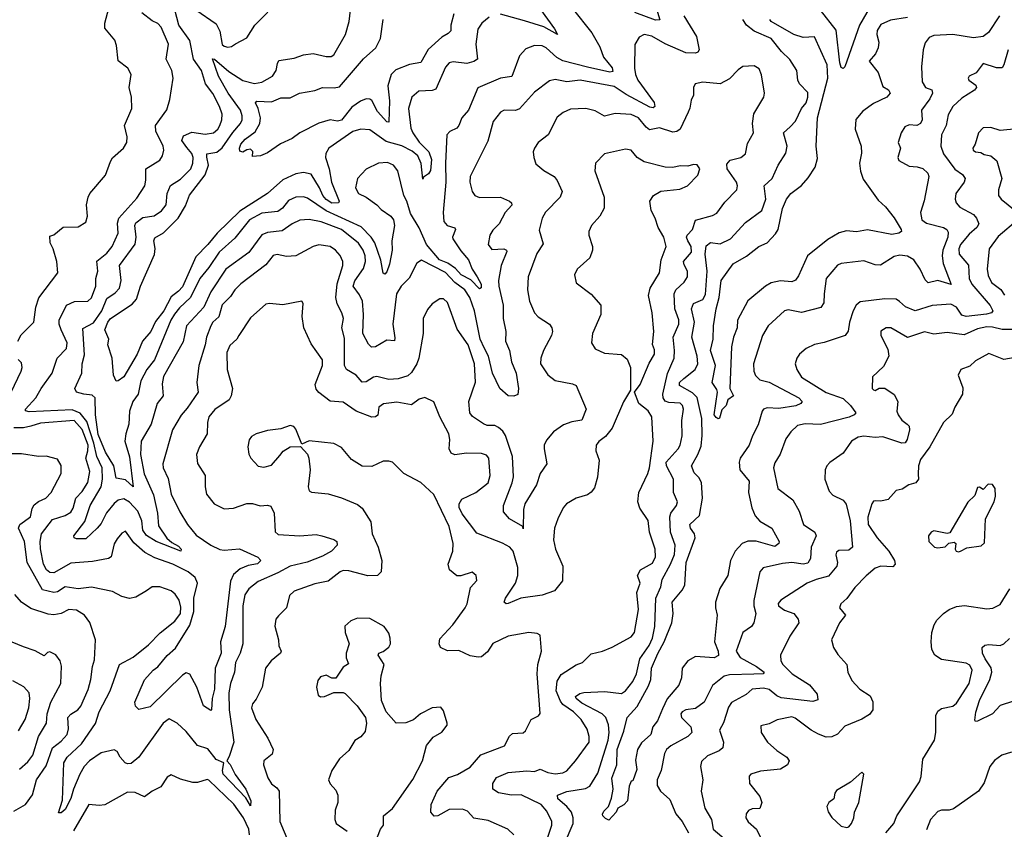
# Model space of a CAD drawing. Extents: x 1954683 to 2060285, y 904798 to 1016299.
# Tile 285 of 472: x 2000055 to 2005257, y 969514 to 973794. Entities that reach past the tile are written whole.
import ezdxf

# ---------------------------------------------------------------- set-up
doc = ezdxf.new("R2010")
doc.units = 0

msp = doc.modelspace()

# ---------------------------------------------------------------- linework, layer by layer
at = {"layer": '0CON10XD'}
for points in [[(2003394.4, 973935), (2003437.5, 973792.5), (2003415, 973790.8), (2003305, 973832.3)], [(2000045.6, 972095), (2000063, 972127), (2000130, 972195), (2000140.5, 972275), (2000156.8, 972323.2), (2000256.9, 972455), (2000251.4, 972515), (2000232.3, 972582.3), (2000216.2, 972615), (2000215, 972650), (2000235, 972656.7), (2000285, 972697.5), (2000365, 972698.8), (2000405, 972723.8), (2000414.2, 972755), (2000408, 972815), (2000416.7, 972855), (2000426.7, 972875), (2000508.1, 972971.9), (2000535.4, 973045), (2000546.2, 973063.8), (2000604.5, 973115), (2000621.5, 973145), (2000622.7, 973175), (2000608.5, 973235), (2000647.5, 973325), (2000645.5, 973385), (2000634.2, 973435), (2000643.8, 973505), (2000627, 973537), (2000575.8, 973575.8), (2000566.9, 973656.9), (2000558, 973685), (2000505, 973750), (2000504.6, 973775.4), (2000525.5, 973855)], [(2002974.4, 973855), (2003077.9, 973725), (2003120.5, 973650.5), (2003138.7, 973595), (2003185, 973538.6), (2003189.3, 973520.7), (2003173.4, 973516.6), (2003055, 973543.1), (2002925, 973577), (2002893.5, 973593.5), (2002836.9, 973645), (2002815, 973655.8), (2002775, 973658.2), (2002729.3, 973640.7), (2002695, 973602), (2002655, 973494.4), (2002595, 973485.5), (2002475, 973434.3), (2002425.5, 973315), (2002391.2, 973275), (2002375, 973234), (2002365, 973220.8), (2002327.9, 973202.1), (2002312.5, 973185), (2002304.7, 973035), (2002306.9, 972935), (2002292.7, 972775), (2002296.2, 972726.2), (2002314.2, 972705), (2002355, 972693.8), (2002358.2, 972685), (2002341.2, 972645), (2002342.9, 972635), (2002385, 972571.5), (2002425.8, 972525), (2002445.7, 972475.7), (2002472.3, 972435), (2002492.7, 972395), (2002493, 972377), (2002485, 972371.8), (2002438.8, 972418.8), (2002387.2, 972445), (2002358.5, 972478.5), (2002316.6, 972506.6), (2002273, 972525), (2002204.6, 972604.6), (2002165, 972692.8), (2002119.3, 972769.3), (2002100.6, 972835), (2002084.6, 972865), (2002052.2, 972995), (2002030.8, 973025), (2001998.6, 973038.6), (2001950, 973035), (2001885, 973002.9), (2001840.6, 972955), (2001828.6, 972905), (2001845.8, 972875), (2001885.3, 972855.3), (2001942.5, 972815), (2001965, 972790), (2002015.8, 972755), (2002030.6, 972735), (2002035.5, 972705), (2002021.8, 972625), (2002023.2, 972575), (2002008.9, 972501.1), (2001995, 972460.8), (2001985, 972448), (2001975, 972453.3), (2001962.4, 972522.4), (2001932, 972615), (2001911.9, 972645), (2001858.7, 972698.7), (2001673.7, 972783.7), (2001575, 972850.3), (2001555, 972857.3), (2001515, 972855.3), (2001475, 972837.9), (2001443.3, 972796.7), (2001419.8, 972780.2), (2001335, 972771.6), (2001269.4, 972735), (2001191.8, 972638.2), (2001108.9, 972565), (2001055, 972483.9), (2001007, 972425), (2000957.3, 972325), (2000899.6, 972270.4), (2000873.5, 972236.5), (2000854.4, 972205), (2000766.8, 971995), (2000726.8, 971945), (2000695.5, 971884.5), (2000681.2, 971815), (2000652.9, 971775), (2000635.7, 971724.3), (2000632.7, 971655), (2000615.5, 971605), (2000611.6, 971565), (2000635, 971482.5), (2000655.5, 971324.5), (2000615, 971360.7), (2000565, 971370), (2000552.7, 971435), (2000508, 971508), (2000470.7, 971600.7), (2000455.8, 971705), (2000453.3, 971795), (2000438.1, 971808.1), (2000394.8, 971814.8), (2000354.7, 971824.7), (2000346.4, 971845), (2000383.8, 971925), (2000384.6, 971975), (2000398.1, 972021.9), (2000388.1, 972161.9), (2000445, 972190.7), (2000490, 972255), (2000515, 972320), (2000560, 972350), (2000582.1, 972375), (2000591.4, 972415), (2000582.5, 972495), (2000665, 972607.8), (2000671.3, 972645), (2000663, 972705), (2000669.7, 972720.3), (2000705, 972747.4), (2000765, 972756.8), (2000805, 972782.9), (2000828.5, 972815), (2000834.4, 972875.6), (2000852.6, 972917.4), (2000905, 972950.8), (2000958.7, 973005), (2000970, 973035), (2000972.4, 973065), (2000965, 973087.3), (2000939, 973119), (2000912.7, 973155), (2000920.7, 973179.3), (2000965, 973198.8), (2001035, 973189.4), (2001079.4, 973195), (2001102.3, 973215), (2001112.5, 973235), (2001122.7, 973265), (2001124.1, 973295), (2001111.1, 973335), (2001075, 973404.6), (2001037.6, 973455), (2001015, 973525.6), (2000973.5, 973585), (2000953.9, 973683.9), (2000895.7, 973765.7), (2000875.5, 973845.5)], [(2000763.3, 972625), (2000769.4, 972640.6), (2000815, 972666.5), (2000891.7, 972745), (2000930.9, 972809.1), (2000952.9, 972867.1), (2001035, 972974.2), (2001053.6, 973025), (2001043.4, 973066.6), (2001044.8, 973085.2), (2001096, 973094), (2001125, 973115.7), (2001181.6, 973198.4), (2001221.2, 973245), (2001229.8, 973265), (2001231.2, 973285), (2001221.6, 973315), (2001155.8, 973405), (2001105, 973496.2), (2001073.8, 973586.2), (2001085, 973586.1), (2001160, 973520), (2001235, 973473.1), (2001295, 973457.1), (2001335, 973463.2), (2001390.4, 973495), (2001411.1, 973525), (2001418, 973562), (2001425, 973578.6), (2001505, 973590), (2001555, 973608.9), (2001605, 973614.4), (2001675, 973598.6), (2001700.3, 973599.7), (2001715, 973608), (2001776.5, 973715), (2001795.5, 973785), (2001803.3, 973845)], [(2000985.7, 973845.7), (2001092.4, 973772.4), (2001112.7, 973732.7), (2001125, 973662.9), (2001135, 973653.5), (2001155, 973648.9), (2001175, 973652.2), (2001195, 973665.7), (2001255, 973698), (2001298.1, 973765), (2001366.6, 973833.4)], [(2002807.3, 973847.3), (2002880.7, 973745), (2002895.7, 973715), (2002825, 973755.4), (2002722.8, 973787.2), (2002595, 973823.8)], [(2004550, 973865), (2004492.3, 973765), (2004415.3, 973544.7), (2004405, 973536), (2004395, 973542), (2004388.5, 973565), (2004368.4, 973738.4), (2004285.4, 973845)], [(2003563.1, 973815), (2003630.3, 973705), (2003644.6, 973635), (2003637.6, 973622.4), (2003625, 973616.2), (2003575, 973618.9), (2003465.9, 973665.9), (2003395, 973707.7), (2003354.6, 973715.4), (2003327.9, 973702.1), (2003305, 973662.5), (2003302.6, 973537.4), (2003308, 973505), (2003321.2, 973475), (2003406.9, 973356.9), (2003410, 973335), (2003402.4, 973327.6), (2003385, 973330.9), (2003259.2, 973399.2), (2003195, 973441.5), (2003015.4, 973474.6), (2002945, 973464.6), (2002885, 973478.5), (2002855, 973470), (2002775, 973410), (2002695, 973322.5), (2002675, 973314.6), (2002615, 973315.6), (2002595, 973304.3), (2002556.7, 973255), (2002528.5, 973151.5), (2002434.5, 972965), (2002433.6, 972935), (2002445.5, 972885.5), (2002460, 972865), (2002485, 972853.3), (2002595, 972855.4), (2002643.3, 972835), (2002654, 972825), (2002655, 972813.8), (2002619.2, 972775), (2002588.6, 972715), (2002555, 972682), (2002538.6, 972655), (2002530, 972605), (2002549.7, 972579.7), (2002612.6, 972582.6), (2002626.2, 972576.2), (2002628.5, 972568.5), (2002599.6, 972495), (2002585.4, 972415), (2002586.3, 972385), (2002609.6, 972285), (2002609.3, 972215), (2002623.5, 972145), (2002621.1, 972095), (2002643.3, 972045), (2002654.1, 971985), (2002677.3, 971925), (2002691.1, 971845), (2002687.5, 971812.5), (2002665, 971803.3), (2002635, 971806.2), (2002591.4, 971845), (2002552.7, 971925), (2002532.8, 972015), (2002510, 972055), (2002487.1, 972105), (2002458.8, 972255), (2002432.8, 972325), (2002407.7, 972365), (2002354.9, 972404.9), (2002305, 972457.2), (2002178.1, 972521.9), (2002153.6, 972506.4), (2002113.4, 972426.6), (2002070.4, 972385), (2002045.3, 972345), (2002026, 972185), (2002037.9, 972112.1), (2002035, 972096.2), (2001995, 972100), (2001935, 972064.5), (2001913.3, 972063.3), (2001898.3, 972078.3), (2001868.5, 972135), (2001871.6, 972235), (2001866.7, 972305), (2001849.9, 972339.9), (2001816.5, 972385), (2001825, 972412.9), (2001871.5, 972478.5), (2001881.9, 972515), (2001881.1, 972545), (2001870.2, 972575), (2001845, 972613.3), (2001755, 972684.8), (2001647.1, 972725), (2001585, 972736.9), (2001535, 972734.1), (2001495.6, 972715), (2001442.7, 972677.3), (2001365, 972668.4), (2001335, 972656.9), (2001266.3, 972563.7), (2001144.6, 972475.4), (2001064.3, 972355.7), (2001027.3, 972275), (2000936.2, 972175), (2000919, 972091), (2000815, 971907.5), (2000808.6, 971868.6), (2000813.5, 971805), (2000781.3, 971765), (2000749.2, 971655), (2000697.6, 971565), (2000693.9, 971495), (2000713.6, 971393.6), (2000762.4, 971282.4), (2000783.4, 971185), (2000787.8, 971117.8), (2000832.3, 971052.3), (2000859.2, 971029.2), (2000895, 971010.5), (2000907.5, 970995), (2000906.7, 970985), (2000776, 971035), (2000725, 971066.2), (2000705.8, 971095), (2000700.5, 971145), (2000678.6, 971195), (2000635, 971243.9), (2000605, 971260.2), (2000576.4, 971253.6), (2000555, 971236.7), (2000513.5, 971186.5), (2000485, 971130), (2000465.3, 971105), (2000405, 971049.5), (2000355, 971049.2), (2000343.3, 971055), (2000341.2, 971065), (2000398.8, 971141.2), (2000428, 971225), (2000485, 971324.6), (2000493.1, 971365), (2000491.1, 971425), (2000462.3, 971485), (2000447.2, 971555), (2000409.6, 971669.6), (2000374.4, 971714.4), (2000332.1, 971732.1), (2000105, 971720.6), (2000086.8, 971726.8), (2000086.5, 971735), (2000140.8, 971795), (2000168.6, 971845), (2000227.1, 971925), (2000253.1, 972005), (2000301.8, 972055), (2000305.9, 972085), (2000275.2, 972155), (2000263.5, 972185), (2000264.3, 972205), (2000302.3, 972285), (2000345, 972304.7), (2000415, 972305.8), (2000435, 972323.8), (2000457.5, 972385), (2000457.7, 972425), (2000468.2, 972465), (2000463.3, 972516.7), (2000515, 972558.9), (2000544.4, 972595.6), (2000575.2, 972664.8), (2000572.3, 972717.7), (2000579.6, 972745), (2000675, 972850), (2000716.2, 972915), (2000722.5, 972945), (2000721.5, 973005), (2000795, 973052.1), (2000809.6, 973075), (2000816.1, 973103.9), (2000813.2, 973125), (2000774.8, 973204.8), (2000772.5, 973235), (2000832.2, 973317.8), (2000848.7, 973371.3), (2000865.3, 973485.3), (2000858.5, 973525), (2000830, 973585), (2000842.2, 973665), (2000802.5, 973755), (2000785, 973774.5), (2000755, 973788.2), (2000700.7, 973830.7)], [(2002535, 973808.1), (2002497.1, 973775), (2002475, 973743.3), (2002464.6, 973665), (2002474.3, 973585), (2002455, 973572.5), (2002416.9, 973563.1), (2002345, 973571.5), (2002324.1, 973565.9), (2002305, 973542.5), (2002253.8, 973426.2), (2002235, 973420), (2002164.2, 973415.8), (2002126.2, 973383.8), (2002110, 973325), (2002121, 973221), (2002131.6, 973195), (2002165, 973146.2), (2002217.2, 973095), (2002231.6, 973055), (2002225, 972996.2), (2002215, 972979.4), (2002188.3, 972961.7), (2002185, 972950), (2002177, 973033), (2002158.8, 973075), (2002129.1, 973099.1), (2002075, 973127.6), (2001990.8, 973150.8), (2001905, 973211.6), (2001857.5, 973215), (2001815, 973203.2), (2001688.8, 973115), (2001672.9, 973087.1), (2001670.6, 973065), (2001691, 973005), (2001702.3, 972935), (2001742.7, 972835), (2001740, 972825), (2001705, 972823.8), (2001675, 972843.8), (2001657.4, 972865), (2001639.8, 972905), (2001595, 972976.5), (2001555, 972985.8), (2001515, 972978.8), (2001445, 972946.8), (2001365.2, 972874.8), (2001218.6, 972781.4), (2001098.3, 972665), (2001049.5, 972605), (2000985, 972540.8), (2000915, 972382.5), (2000895, 972358.9), (2000855, 972329.5), (2000816.7, 972255), (2000772.4, 972197.6), (2000748.3, 972145), (2000704.8, 972095.2), (2000675.9, 972025), (2000605, 971906.2), (2000575, 971883.8), (2000565, 971883.3), (2000550.5, 971915), (2000544.4, 972004.4), (2000521.2, 972075), (2000526, 972105), (2000504.6, 972155), (2000520.3, 972195), (2000535, 972213.8), (2000649.3, 972290.7), (2000672.8, 972317.2), (2000694.3, 972385), (2000767.1, 972552.9), (2000770.5, 972585), (2000763.3, 972625)], [(2002349.1, 973825), (2002333.8, 973765), (2002332.5, 973735), (2002319.7, 973720.3), (2002285, 973701.8), (2002213.9, 973636.1), (2002175, 973566.9), (2002115, 973557.8), (2002042, 973528), (2002017.3, 973505), (2002000.7, 973445), (2002009.2, 973365), (2002005, 973252.5), (2001995, 973253.3), (2001945, 973309.1), (2001915, 973366.5), (2001905, 973373.8), (2001885, 973375.4), (2001855, 973363.8), (2001809.2, 973330.8), (2001755, 973262.3), (2001735, 973256.9), (2001696.3, 973263.7), (2001635, 973247.5), (2001535, 973195.8), (2001495, 973166), (2001432.5, 973137.5), (2001365, 973090.8), (2001327.5, 973075), (2001285, 973070), (2001286.4, 973096.4), (2001275, 973110), (2001255, 973106.7), (2001235, 973093.3), (2001218.8, 973098.8), (2001216, 973115), (2001223.1, 973135), (2001246.9, 973163.1), (2001298.9, 973201.1), (2001324.7, 973245.3), (2001326.7, 973275), (2001315.3, 973325), (2001301.8, 973355), (2001307.4, 973362.6), (2001385, 973360.5), (2001435, 973380.6), (2001485, 973380.8), (2001533.3, 973405), (2001615, 973419.2), (2001655, 973436.1), (2001716.2, 973433.8), (2001745, 973438.6), (2001872.2, 973587.8), (2001937.4, 973645), (2001961.1, 973695), (2001975.9, 973795)], [(2005231.1, 973815), (2005173.6, 973726.4), (2005145, 973704.7), (2005095, 973697.5), (2004985, 973716.3), (2004885, 973711.1), (2004859.8, 973700.2), (2004838.8, 973671.2), (2004828.9, 973635), (2004819.5, 973545), (2004822.2, 973465), (2004840.6, 973435), (2004873.5, 973423.5), (2004877.7, 973405), (2004863.8, 973375), (2004819.4, 973315), (2004822.2, 973265), (2004815, 973246), (2004795.3, 973234.7), (2004755, 973237.3), (2004731.9, 973228.1), (2004712.5, 973195), (2004696, 973145), (2004709.2, 973115), (2004694.5, 973065), (2004699.4, 973049.4), (2004755, 973019.4), (2004796.5, 973016.5), (2004827, 973007), (2004852.2, 972982.2), (2004857.5, 972965), (2004833.1, 972836.9), (2004814.6, 972774.6), (2004821.8, 972735), (2004845, 972717.5), (2004936, 972695), (2004952.9, 972685), (2004960.4, 972670.4), (2004959.1, 972645), (2004932.6, 972575), (2004928.1, 972545), (2004934.7, 972505), (2004975.6, 972394.4), (2004905, 972414.8), (2004855, 972402.5), (2004838.5, 972418.5), (2004812.5, 972475), (2004778.2, 972525), (2004745, 972543.4), (2004705, 972548.2), (2004675, 972541.5), (2004603.6, 972496.4), (2004575, 972498.2), (2004515, 972518.9), (2004395, 972504.4), (2004375, 972496.7), (2004315.5, 972425), (2004304.6, 972344.6), (2004303.8, 972296.2), (2004287.4, 972272.6), (2004185, 972245.9), (2004115, 972260), (2004095, 972255.5), (2004010, 972175), (2003978.8, 972125), (2003931.2, 971975), (2003933.6, 971935), (2003942.7, 971912.7), (2003965, 971890), (2004015, 971877.1), (2004172.2, 971795), (2004189.4, 971775), (2004181.9, 971765), (2004155, 971752.4), (2004065, 971738.8), (2004005, 971742.1), (2003984.7, 971735.3), (2003976.9, 971725), (2003957.1, 971652.9), (2003926.5, 971593.5), (2003909.7, 971545), (2003862.3, 971475), (2003855.4, 971455), (2003859.1, 971415), (2003908.2, 971355), (2003905.9, 971294.1), (2003923.7, 971213.7), (2003940.4, 971170.4), (2003965, 971142.7), (2004028.6, 971105), (2004066.9, 971035), (2004065.6, 971025), (2004045, 971008.2), (2003946.5, 971036.5), (2003902.7, 971037.3), (2003872.2, 971025), (2003835.9, 970984.1), (2003810.6, 970935), (2003797.2, 970855), (2003754, 970786), (2003730.9, 970715), (2003730.4, 970685), (2003740.5, 970645), (2003726.7, 970505), (2003744.8, 970455), (2003746.6, 970433.4), (2003725, 970420.4), (2003625, 970427.1), (2003585.4, 970405), (2003554.8, 970365.2), (2003550.9, 970315), (2003536.8, 970275), (2003475.7, 970204.3), (2003451.4, 970151.4), (2003425, 970087.5), (2003400, 970055), (2003388.9, 970015), (2003339.8, 969970.2), (2003319.4, 969935), (2003308.6, 969878.6), (2003315, 969830), (2003295, 969770), (2003285, 969767.5), (2003275, 969742.5), (2003265.9, 969664.1), (2003247.5, 969642.5), (2003215.8, 969625), (2003206.2, 969603.8), (2003168.3, 969561.7), (2003150, 969570), (2003135.6, 969585), (2003134.5, 969594.5), (2003140.8, 969609.2), (2003166.2, 969635), (2003182.3, 969677.7), (2003190, 969725), (2003183.9, 969783.9), (2003210.5, 969855), (2003211.1, 969935), (2003247.7, 970032.3), (2003264, 970105), (2003317.2, 970162.8), (2003378, 970272), (2003388.8, 970305), (2003393.8, 970366.2), (2003426.5, 970443.5), (2003459.5, 970505), (2003499.8, 970605), (2003508.4, 970655), (2003502.8, 970715), (2003555, 970778.5), (2003568.5, 970805), (2003576, 970925), (2003623.8, 971055), (2003619.5, 971075), (2003598.9, 971105), (2003595.4, 971125), (2003647.2, 971172.8), (2003663.1, 971265), (2003657.5, 971347.5), (2003643.9, 971373.9), (2003618.1, 971398.1), (2003604.1, 971435), (2003638.3, 971495), (2003655, 971540), (2003661.6, 971595), (2003658.7, 971685), (2003635, 971796.6), (2003610.5, 971820.5), (2003540.8, 971860.8), (2003540.8, 971875), (2003563.2, 971896.8), (2003623.9, 971945), (2003637.4, 971975), (2003634.8, 972015), (2003606.6, 972115), (2003621.1, 972195), (2003604.4, 972265.6), (2003615, 972293.1), (2003663.8, 972315), (2003678.2, 972341.8), (2003687.7, 972465), (2003677.2, 972555), (2003682.3, 972597.7), (2003704.6, 972615.4), (2003755, 972608.2), (2003810, 972635), (2003889, 972721), (2003975.5, 972785), (2003997.7, 972845), (2003988.5, 972915), (2004030.5, 972955), (2004062.7, 973025), (2004102.4, 973087.6), (2004109.6, 973125), (2004090, 973195), (2004125, 973227.8), (2004153.4, 973256.6), (2004185.2, 973324.8), (2004210.6, 973355), (2004219.5, 973385), (2004219.1, 973409.1), (2004174.3, 973455), (2004165.6, 973475), (2004161.1, 973525), (2004123.6, 973583.6), (2004080.7, 973625), (2004025, 973694), (2003935, 973734.1), (2003895, 973764.2), (2003874.8, 973795)], [(2004745, 973804.7), (2004655, 973791.1), (2004605, 973768.2), (2004585, 973736.7), (2004583.8, 973715), (2004593.6, 973675), (2004590.9, 973645), (2004576, 973614), (2004543.3, 973575), (2004590.8, 973515), (2004615, 973440), (2004645, 973423.8), (2004654, 973405), (2004636, 973385), (2004565, 973350), (2004509.6, 973310.4), (2004473.2, 973266.8), (2004468.3, 973215), (2004500.3, 973125), (2004502.4, 973087.6), (2004492.3, 973035), (2004496.6, 972993.4), (2004510.8, 972950.8), (2004590.1, 972840.1), (2004628.6, 972805), (2004675, 972746.7), (2004711.4, 972685), (2004713.3, 972675), (2004700, 972665), (2004662.5, 972657.5), (2004535, 972683.3), (2004476.9, 972673.1), (2004422.7, 972677.3), (2004385, 972666.7), (2004325, 972631.8), (2004218, 972545), (2004170.4, 972439.6), (2004154, 972416), (2004135, 972408.8), (2004075, 972413.6), (2004025, 972402.5), (2003995.5, 972385), (2003902, 972308), (2003848.2, 972205), (2003845.9, 972165), (2003825.4, 972115), (2003816.2, 972065), (2003806.9, 971845), (2003825.8, 971805), (2003796.7, 971785), (2003788, 971755), (2003765, 971732), (2003752.2, 971687.8), (2003745, 971684.4), (2003735, 971690), (2003724.1, 971705), (2003742, 971825), (2003738.8, 971838.8), (2003713.1, 971875), (2003731.5, 971965), (2003703.9, 972045), (2003718.8, 972105), (2003720.4, 972175), (2003734.2, 972265), (2003750.8, 972325), (2003761.9, 972415), (2003825, 972503.3), (2003895.8, 972544.2), (2003959.4, 972595), (2004005, 972614.7), (2004048.9, 972661.1), (2004061.7, 972685), (2004084.7, 972795), (2004106.7, 972845), (2004129.2, 972875), (2004185, 972917.7), (2004221.5, 972958.5), (2004258.2, 973015), (2004269.6, 973060.4), (2004263.3, 973125), (2004270, 973275), (2004324.8, 973485), (2004321.2, 973555), (2004255, 973704), (2004195, 973700), (2004145, 973715.4), (2004024.4, 973785), (2004018.1, 973795)], [(2005277.2, 973635), (2005254.7, 973555.3), (2005245, 973540), (2005215, 973539.2), (2005145, 973562.5), (2005107.7, 973512.3), (2005072, 973495), (2005065.8, 973485), (2005070, 973475), (2005107.1, 973447.1), (2005110, 973435), (2005099.2, 973420.8), (2005031.7, 973378.3), (2004985, 973335.6), (2004959.7, 973290.3), (2004949.2, 973235), (2004924.5, 973185.5), (2004921.6, 973125), (2004934.8, 973084.8), (2004995, 973003.6), (2005035.2, 972975.2), (2005050, 972955), (2005044.4, 972935), (2005001.4, 972875), (2004996.7, 972845), (2005001.9, 972825), (2005022.3, 972802.3), (2005094.4, 972764.4), (2005110.4, 972745), (2005122.3, 972715), (2005111.8, 972695), (2005070.7, 972659.3), (2005025, 972605.4), (2005016.6, 972583.4), (2005018.9, 972555), (2005067, 972497), (2005071.6, 972425), (2005085.7, 972395), (2005182.5, 972282.5), (2005196.9, 972255), (2005189.4, 972245), (2005163.4, 972236.6), (2005055, 972225.2), (2005032.3, 972232.3), (2005005, 972274.6), (2004975, 972289.2), (2004875, 972283.3), (2004785.5, 972255.5), (2004735, 972275.8), (2004703.6, 972303.6), (2004685, 972315.8), (2004625, 972318.2), (2004495, 972302.7), (2004475, 972284.4), (2004458.2, 972255), (2004439.4, 972195), (2004432.3, 972147.7), (2004416, 972125), (2004305, 972086.5), (2004255, 972076.7), (2004210, 972055), (2004174.6, 972025.4), (2004160, 972005), (2004151.4, 971975), (2004160, 971945), (2004184.7, 971904.7), (2004315, 971823.3), (2004405, 971790.6), (2004443.8, 971755), (2004472.5, 971715), (2004464, 971705), (2004437, 971693), (2004286, 971654), (2004205, 971657.3), (2004165, 971647.9), (2004128.9, 971615), (2004102.6, 971577.4), (2004072.2, 971497.8), (2004045, 971451.2), (2004038.2, 971425), (2004060.8, 971315), (2004140, 971255), (2004173.3, 971195), (2004196.9, 971125), (2004255.6, 971085), (2004262.7, 971065), (2004236.7, 971005), (2004232.7, 970945), (2004219.5, 970920.5), (2004195, 970915.8), (2004135, 970924.2), (2004085, 970918.3), (2003983.1, 970896.9), (2003965.7, 970874.3), (2003933.6, 970723.6), (2003933.3, 970695), (2003944.5, 970655), (2003932.9, 970605), (2003921.9, 970585), (2003875.5, 970555), (2003841.2, 970455), (2003861.4, 970421.4), (2003947.8, 970375), (2003988.1, 970345), (2003982.5, 970335), (2003933, 970333), (2003805, 970331), (2003776.4, 970323.6), (2003715, 970274.2), (2003671.4, 970185), (2003625, 970152.1), (2003575, 970145.3), (2003555.7, 970135), (2003548.5, 970125), (2003551.8, 970105), (2003600.8, 970055), (2003605.5, 970025), (2003585.7, 970005), (2003495, 969954.6), (2003472.5, 969935), (2003460.9, 969915), (2003444.5, 969825), (2003422.5, 969775), (2003422.7, 969745), (2003441.5, 969715), (2003490.6, 969670.6), (2003522.1, 969595), (2003554.5, 969555), (2003587.9, 969495)], [(2002933.5, 969436.5), (2002979.1, 969545), (2002979.3, 969575), (2002970, 969605), (2002945.3, 969635), (2002897.9, 969675), (2002896.4, 969695), (2002945, 969714.2), (2003045, 969729.7), (2003067.6, 969742.4), (2003109.7, 969810.3), (2003150.4, 969939.6), (2003164.8, 969985), (2003169.6, 970025), (2003166.3, 970066.3), (2003152.2, 970105), (2003132.9, 970125), (2003025, 970181.1), (2002995.4, 970205), (2002991.2, 970215), (2003015, 970232.2), (2003035, 970237.3), (2003147, 970243), (2003235, 970231.2), (2003255.5, 970245), (2003295.2, 970294.8), (2003314, 970335), (2003332.3, 970415), (2003381.2, 970485), (2003398.3, 970525), (2003410, 970585), (2003415.9, 970735), (2003441.9, 970795), (2003449.2, 970835), (2003494.3, 970915), (2003513.8, 970966.2), (2003517.3, 971015), (2003494, 971085), (2003490, 971165), (2003494.7, 971185), (2003524.5, 971225), (2003530.6, 971245), (2003508.5, 971295), (2003509.8, 971365), (2003471.9, 971435), (2003470, 971455), (2003533.8, 971525), (2003543.9, 971545), (2003555.3, 971594.7), (2003553.4, 971675), (2003562.8, 971735), (2003557.1, 971755), (2003545, 971766.7), (2003485, 971769.8), (2003465, 971777.8), (2003453.9, 971795), (2003452.2, 971815), (2003477.4, 971922.6), (2003512, 972005), (2003514.2, 972045), (2003507, 972115), (2003538.1, 972185), (2003537.5, 972207.5), (2003516.7, 972265), (2003513.4, 972345), (2003521.1, 972365), (2003565, 972405.5), (2003583.2, 972435), (2003583.3, 972465), (2003565, 972498.6), (2003562.9, 972515), (2003605.2, 972565), (2003603.3, 972595), (2003584.7, 972625), (2003578.2, 972645), (2003581.6, 972655), (2003610.3, 972685), (2003625.7, 972734.3), (2003715, 972759.3), (2003738.5, 972771.5), (2003779.9, 972830.1), (2003844.5, 972895), (2003848, 972915), (2003842.7, 972935), (2003792.2, 973005), (2003790.2, 973029.8), (2003808.6, 973051.4), (2003865, 973065.6), (2003888.9, 973085), (2003900.7, 973139.3), (2003931.1, 973195), (2003926.1, 973245), (2003933.2, 973296.8), (2003985.7, 973385), (2003990, 973405), (2003975, 973502.5), (2003962.5, 973535), (2003935, 973550.6), (2003875, 973546), (2003850.3, 973529.7), (2003805, 973481.9), (2003755.9, 973454.1), (2003665, 973463.6), (2003624, 973455), (2003614.3, 973435), (2003615.6, 973395), (2003602, 973368), (2003595.6, 973325.6), (2003586.2, 973305), (2003545, 973215.6), (2003527.3, 973202.7), (2003505, 973199.5), (2003435, 973222.8), (2003382.5, 973212.5), (2003365.3, 973225), (2003325, 973274.7), (2003285, 973292), (2003201.7, 973298.3), (2003145, 973284.4), (2003095, 973312.5), (2003045.3, 973325.3), (2002965, 973320.4), (2002925.9, 973304.1), (2002895, 973278.9), (2002847.8, 973185), (2002794.3, 973145), (2002774.3, 973115), (2002768.6, 973095), (2002770.6, 973065), (2002782.4, 973032.4), (2002825, 972997.1), (2002879.4, 972965), (2002895, 972944.2), (2002920.5, 972885), (2002911.1, 972855), (2002833.8, 972776.2), (2002815.5, 972745), (2002798.9, 972681.1), (2002821.1, 972608.9), (2002787.5, 972557.5)], [(2005325, 973217.5), (2005235, 973208.4), (2005185, 973223.5), (2005145, 973221.4), (2005120, 973195), (2005103.4, 973136.6), (2005091.4, 973115), (2005092.5, 973105), (2005105, 973095.8), (2005132.5, 973092.5), (2005151.3, 973081.3), (2005185, 973073.5), (2005217.3, 973047.3), (2005243.8, 972955), (2005225.5, 972895), (2005226.9, 972865), (2005240, 972845), (2005315, 972785.7)], [(2002843.4, 969466.6), (2002866.7, 969535), (2002866.7, 969555), (2002839.9, 969609.9), (2002810.5, 969645), (2002705, 969695.3), (2002653.8, 969693.8), (2002585, 969706.4), (2002554.5, 969725), (2002554.2, 969755), (2002575, 969787.5), (2002635, 969813.3), (2002735, 969822.5), (2002775, 969819.3), (2002805, 969831.8), (2002845, 969813.8), (2002885, 969807.7), (2002925, 969812.5), (2002945, 969823.6), (2002991.1, 969875), (2003063.3, 969975), (2003063.5, 970005), (2003053.2, 970043.2), (2003021.3, 970095), (2002981.3, 970135), (2002925, 970174.3), (2002911.8, 970191.8), (2002888.8, 970245), (2002893.9, 970296.1), (2002915, 970331.5), (2002995, 970383.8), (2003028, 970395), (2003075, 970442), (2003135, 970455.7), (2003185, 970477.1), (2003285, 970531.9), (2003303.8, 970555), (2003323.7, 970676.3), (2003315.4, 970765), (2003332.5, 970815), (2003320, 970855), (2003335.8, 970885), (2003399, 970921), (2003414.1, 970955), (2003412, 970995), (2003382.9, 971085), (2003375.4, 971145.4), (2003330.9, 971210.9), (2003321.1, 971245), (2003325.4, 971295), (2003372.9, 971395), (2003382, 971425), (2003401.1, 971565), (2003394.6, 971695), (2003375, 971725.5), (2003326.9, 971765), (2003302.5, 971825), (2003334, 971865), (2003381.6, 971978.4), (2003408.5, 972025), (2003408.6, 972048.6), (2003397.5, 972077.5), (2003405.4, 972145), (2003397.3, 972245), (2003377.1, 972335), (2003386.6, 972375), (2003434.6, 972455), (2003443.3, 972525), (2003470.4, 972595), (2003458.2, 972645), (2003427.5, 972695), (2003412.5, 972745), (2003391.2, 972785), (2003384, 972835), (2003404, 972865), (2003443.1, 972886.9), (2003542.6, 972897.4), (2003584, 972915), (2003637.6, 972972.4), (2003648, 973005), (2003635, 973026.2), (2003615, 973028), (2003585, 973019.2), (2003545, 973021.9), (2003505, 973012.9), (2003465, 973014.4), (2003355, 973043.1), (2003317.5, 973065), (2003285, 973104.2), (2003255, 973110), (2003145.5, 973084.5), (2003097.5, 973035), (2003092.9, 972995), (2003142.5, 972855), (2003143, 972797), (2003120, 972755), (2003076.2, 972705), (2003062, 972675), (2003062, 972655), (2003081.2, 972595), (2003081.2, 972575), (2003068, 972535), (2003000, 972475), (2002986.2, 972445), (2002995, 972403.3), (2003075, 972342.5), (2003125.7, 972285), (2003125.4, 972235), (2003082.2, 972135), (2003075.7, 972085), (2003095, 972054.2), (2003145, 972030.6), (2003235, 972024), (2003265, 972000), (2003282.5, 971955), (2003282.5, 971835), (2003245, 971773.3), (2003185.8, 971635), (2003150.5, 971589.5), (2003115.5, 971564.5), (2003100, 971545), (2003099.2, 971515), (2003115.8, 971465), (2003107.5, 971375), (2003091.2, 971318.8), (2003074.4, 971295.6), (2003055, 971281.4), (2002995, 971264.3), (2002944, 971235), (2002926.6, 971213.4), (2002898.1, 971155), (2002881.5, 971105), (2002875.5, 971044.5), (2002885.4, 970995), (2002924.4, 970905), (2002923.2, 970826.8), (2002880, 970775), (2002815, 970750.7)], [(2005328.1, 972735), (2005225, 972647.8), (2005177.8, 972582.2), (2005166.8, 972475), (2005171.8, 972441.8), (2005189.6, 972405), (2005238.3, 972368.3), (2005258.2, 972338.2)], [(2002787.5, 972557.5), (2002742, 972435), (2002737.7, 972365), (2002747.9, 972305), (2002774.4, 972245), (2002795, 972223.3), (2002854.3, 972185), (2002866.9, 972165), (2002870, 972145), (2002865.6, 972125), (2002822, 972045), (2002809.2, 972005), (2002807.5, 971975), (2002845, 971916), (2002885, 971885.6), (2002975, 971869.5), (2002995, 971859.2), (2003047.5, 971735), (2003025, 971676.7), (2002971.5, 971668.5), (2002927.6, 971652.4), (2002875, 971614.5), (2002838.3, 971571.7), (2002826.4, 971545), (2002825.5, 971525), (2002840, 971445), (2002805.4, 971394.6), (2002785, 971334.2), (2002724.4, 971234.4), (2002717.3, 971205), (2002715, 971102.5), (2002713.8, 971113.8), (2002643.1, 971155), (2002612, 971192), (2002610.8, 971225), (2002656.8, 971345), (2002663.2, 971376.8), (2002658, 971485), (2002621.2, 971595), (2002608.2, 971618.2), (2002585, 971638.2), (2002565, 971647.7), (2002525, 971649.3), (2002505, 971658), (2002446.8, 971696.8), (2002432.8, 971715), (2002427.5, 971775), (2002462.6, 971877.4), (2002458.3, 971975), (2002425, 972075.6), (2002367.1, 972157.1), (2002315, 972298.8), (2002295, 972317.5), (2002275, 972317.5), (2002235, 972292), (2002208.9, 972261.1), (2002187.5, 972215), (2002187.3, 972135), (2002163.2, 972005), (2002153.9, 971975), (2002125, 971928.2), (2002105, 971911.5), (2002055, 971894.6), (2002005, 971891.8), (2001942.9, 971907.1), (2001925, 971903.5), (2001885, 971878.5), (2001865, 971877.5), (2001832.3, 971915), (2001782.1, 971945), (2001772.1, 971965), (2001770.4, 972110.4), (2001756.5, 972165), (2001766.4, 972215), (2001757.8, 972245), (2001732.1, 972292.1), (2001725.7, 972325), (2001733.2, 972396.8), (2001763.3, 972495), (2001762, 972515), (2001747.7, 972547.7), (2001724.5, 972575), (2001695.7, 972595), (2001635, 972603.9), (2001605, 972595.4), (2001515, 972545.5), (2001465, 972541.5), (2001415, 972553.1), (2001395, 972547.1), (2001355, 972498.5), (2001223.4, 972396.6), (2001192.3, 972365), (2001169.5, 972330.5), (2001125, 972287.3), (2001107, 972223), (2001075.4, 972195), (2001065, 972175.7), (2001042.2, 972115), (2001036, 972075), (2001001.1, 971965), (2000990.4, 971875), (2000997.5, 971825), (2000940.6, 971739.4), (2000907.6, 971702.4), (2000862.7, 971625), (2000811.2, 971445), (2000813.8, 971425), (2000839, 971369), (2000854.7, 971285), (2000902.2, 971192.2), (2000941.8, 971125), (2000988.5, 971068.5), (2001065, 971015.5), (2001112.6, 970992.6), (2001135, 970989.1), (2001217, 970997), (2001312.8, 970952.8), (2001329.2, 970935), (2001312, 970918), (2001261.7, 970908.3), (2001219.3, 970890.7), (2001185, 970860.4), (2001168.9, 970825), (2001140, 970585), (2001115.5, 970505), (2001120.2, 970445), (2001088.4, 970365), (2001083.6, 970255), (2001071.9, 970205), (2001068.8, 970145), (2001065, 970141.2), (2001025.8, 970165.8), (2000990.8, 970265), (2000954.1, 970334.1), (2000935, 970340.5), (2000915, 970328.2), (2000745, 970161.4), (2000685, 970147.5), (2000666.7, 970165), (2000664, 970185), (2000715.5, 970304.5), (2000760, 970355), (2000785, 970373.1), (2000835, 970433.3), (2000878.3, 970471.7), (2000955, 970592.7), (2000975.2, 970665.2), (2000975.1, 970735), (2000995.2, 970815.2), (2000982.3, 970845), (2000945, 970875.7), (2000865, 970915.2), (2000768.4, 970948.4), (2000716.3, 970976.3), (2000657.5, 971027.5), (2000615, 971090), (2000595, 971080), (2000571.1, 971048.9), (2000555, 971023.3), (2000538.6, 970955), (2000524.6, 970945.4), (2000440.1, 970929.9), (2000325, 970920.3), (2000235, 970869.5), (2000215, 970870.6), (2000196.7, 970885), (2000180.5, 970915), (2000165, 970996.2), (2000162.8, 971035), (2000169.8, 971075), (2000227.8, 971152.2), (2000295, 971172.5), (2000325, 971191.1), (2000338.3, 971211.7), (2000351.4, 971265), (2000385, 971298.9), (2000415, 971346.7), (2000426.1, 971405), (2000404, 971475), (2000415.6, 971514.4), (2000416.5, 971545), (2000385, 971627.5), (2000343.1, 971675), (2000165, 971660.8), (2000115, 971645.3), (2000075, 971636.2), (2000025, 971636.1)], [(2002815, 970750.7), (2002703.6, 970736.4), (2002635, 970707.7), (2002625, 970706.5), (2002614.7, 970714.7), (2002621.8, 970735), (2002674.7, 970815), (2002687.4, 970855), (2002687.8, 970897.8), (2002661.6, 970985), (2002645, 971005.4), (2002606.8, 971026.8), (2002469.9, 971079.9), (2002392, 971182), (2002376.2, 971215), (2002377.1, 971235), (2002390.9, 971259.1), (2002464.4, 971295), (2002530, 971345), (2002541.2, 971385), (2002532.9, 971475), (2002521.3, 971491.3), (2002495, 971501.1), (2002415, 971501.8), (2002355, 971493.8), (2002335, 971502.9), (2002324.5, 971525), (2002328.2, 971575), (2002323.3, 971605), (2002275.6, 971695), (2002243, 971773), (2002195, 971795.8), (2002165, 971786.9), (2002125, 971757.9), (2002047.9, 971772.1), (2001976.6, 971763.4), (2001952.7, 971745), (2001946.8, 971703.2), (2001935, 971694.6), (2001915, 971693.2), (2001833.5, 971723.5), (2001765, 971771.9), (2001695, 971776.7), (2001635, 971823.1), (2001621.2, 971841.2), (2001616.9, 971865), (2001655.6, 971965), (2001655.6, 971995), (2001595, 972080), (2001555.8, 972165), (2001548.1, 972225), (2001553, 972293), (2001545, 972306.7), (2001445, 972285.8), (2001375, 972294.2), (2001355, 972289.4), (2001275, 972217.1), (2001213.8, 972123.8), (2001202.9, 972105), (2001165, 972071.1), (2001149.1, 972035), (2001152.2, 971945), (2001179.5, 971845), (2001171.9, 971805), (2001161.4, 971785), (2001086.4, 971733.6), (2001055.4, 971695), (2001048.2, 971665), (2001046.2, 971605), (2001004.6, 971535), (2000990, 971495), (2000995, 971447.5), (2001035.6, 971385), (2001034.5, 971325), (2001041.8, 971285), (2001082.9, 971235), (2001135, 971208.5), (2001185, 971211.2), (2001254.6, 971235.4), (2001285.4, 971235.4), (2001325, 971223.1), (2001365, 971227.8), (2001382.8, 971222.8), (2001399.2, 971185), (2001405, 971086.7), (2001421.6, 971071.6), (2001535, 971064.7), (2001622.2, 971072.2), (2001651.2, 971065), (2001715, 971045.5), (2001730.8, 971035), (2001733.3, 971015), (2001701.8, 970985), (2001655, 970958.2), (2001573.3, 970926.7), (2001484.3, 970905.7), (2001419.9, 970870.1), (2001315, 970824.6), (2001265, 970785.4), (2001245, 970752.5), (2001233.5, 970695), (2001234.2, 970495), (2001220.3, 970445), (2001196, 970395), (2001190.3, 970345), (2001168.4, 970285), (2001160.7, 970235), (2001161.7, 970145), (2001185.8, 969975), (2001162.3, 969897.7), (2001149.2, 969875), (2001167, 969857), (2001194.1, 969804.1), (2001249.6, 969725), (2001276.5, 969665), (2001275, 969637.5), (2001250.6, 969680.6), (2001130.5, 969805), (2001126.6, 969825), (2001134.4, 969865), (2001092.5, 969882.5), (2001048.8, 969938.8), (2000995, 969956.7), (2000935, 970031.5), (2000888.1, 970075), (2000845, 970098.2), (2000813.6, 970075), (2000685.6, 969894.4), (2000645, 969861.9), (2000625, 969859.5), (2000613.1, 969865), (2000586.4, 969895), (2000570, 969925), (2000555, 969933.5), (2000485, 969918), (2000423.9, 969876.1), (2000395.2, 969845), (2000372.6, 969805), (2000339.4, 969725), (2000326.2, 969676.2), (2000295, 969619.2), (2000275, 969601.2), (2000260.7, 969600.7), (2000281.7, 969668.3), (2000288.6, 969865), (2000306.2, 969895), (2000382.5, 969965), (2000456.2, 970073.8), (2000475.7, 970135), (2000533.8, 970245), (2000582.7, 970385), (2000655, 970424.6), (2000735, 970488.2), (2000798, 970552), (2000875, 970614.6), (2000905.7, 970655), (2000907.4, 970687.4), (2000898.5, 970725), (2000876.4, 970756.4), (2000855, 970774.5), (2000795, 970795.6), (2000754.6, 970795.4), (2000725.4, 970774.6), (2000669.2, 970740.8), (2000635, 970734.5), (2000595, 970744.5), (2000545, 970770.9), (2000435, 970793.5), (2000365, 970785.3), (2000295, 970794.7), (2000255, 970770), (2000235, 970764.8), (2000175, 970780.3), (2000094.2, 970925), (2000081.2, 971035), (2000048.5, 971105), (2000056.7, 971125), (2000112.1, 971165), (2000120.8, 971209.2), (2000131.5, 971228.5), (2000155, 971247.5), (2000194.2, 971265), (2000221.9, 971295), (2000274.3, 971395), (2000275, 971437.5), (2000255, 971470), (2000195, 971487.1), (2000155, 971484.3), (2000065, 971498.5), (2000005, 971498.2)], [(2005315, 972156.9), (2005245, 972155.7), (2005195, 972168.5), (2005165, 972169.4), (2005115, 972160.4), (2005045, 972127.4), (2004955, 972139.6), (2004885, 972131.1), (2004835, 972143.5), (2004745, 972114.6), (2004656.7, 972165), (2004633.3, 972165), (2004605, 972146.7), (2004604, 972125), (2004642, 972052), (2004646.9, 972015), (2004619.3, 971960.7), (2004560, 971905), (2004559.2, 971845), (2004565, 971836.2), (2004575, 971834.4), (2004595, 971845.7), (2004625, 971845.6), (2004675, 971812.5), (2004694.6, 971775), (2004689.3, 971725), (2004695.7, 971705.7), (2004716.1, 971676.1), (2004743.9, 971656.1), (2004754.4, 971645), (2004756.2, 971625), (2004743.2, 971575), (2004732.4, 971557.6), (2004715, 971555.4), (2004615, 971588.5), (2004575, 971585.5), (2004515, 971591.8), (2004485, 971586.4), (2004450, 971565), (2004405, 971501.4), (2004335, 971452.9), (2004318.6, 971435), (2004310, 971415), (2004308.9, 971365), (2004331.4, 971301.4), (2004350.4, 971280.4), (2004405, 971254.3), (2004421.9, 971231.9), (2004443, 971145), (2004454.5, 971005.5), (2004435, 970989.1), (2004382.9, 970987.1), (2004370.7, 970979.3), (2004367.5, 970965), (2004375.5, 970925), (2004371.5, 970905), (2004328.2, 970851.8), (2004262.5, 970835), (2004215.8, 970814.2), (2004075.7, 970725), (2004062.2, 970707.8), (2004063.5, 970695), (2004095, 970672.5), (2004145.4, 970655.4), (2004167.8, 970625), (2004172.2, 970605), (2004124.4, 970535), (2004074, 970435), (2004076.5, 970405), (2004087.3, 970385), (2004136.9, 970335), (2004227.9, 970277.9), (2004267.6, 970227.6), (2004271.7, 970198.3), (2004245, 970189.5), (2004078.2, 970208.2), (2004055, 970218.8), (2004015, 970252), (2003985, 970260.4), (2003925.5, 970254.5), (2003893.6, 970226.4), (2003816.3, 970183.7), (2003799.9, 970160.1), (2003772.6, 970077.4), (2003751.5, 970038.5), (2003773.1, 969975), (2003770.4, 969945), (2003751.3, 969928.7), (2003688.5, 969901.5), (2003657.1, 969872.9), (2003652.7, 969845), (2003663.8, 969775), (2003654.6, 969714.6), (2003674.7, 969625), (2003710.7, 969565), (2003719.1, 969515), (2003925, 969339.2)], [(2005315, 972008.5), (2005255, 971996.8), (2005175, 972028.8), (2005105, 971990.4), (2005075, 971962.9), (2005026.7, 971945), (2005013.3, 971915), (2005037.9, 971847.9), (2005035.7, 971815), (2004995, 971746.2), (2004980.7, 971709.3), (2004935.8, 971665), (2004864.3, 971535), (2004815, 971469.2), (2004804.1, 971435), (2004801.4, 971391.4), (2004802.9, 971365), (2004788.8, 971345), (2004753.3, 971335), (2004717.6, 971312.4), (2004685, 971304.2), (2004642.7, 971257.3), (2004605, 971248), (2004575, 971251.1), (2004565, 971247.9), (2004556.9, 971235), (2004535.3, 971164.7), (2004536.9, 971125), (2004584.8, 971054.8), (2004646.8, 970985), (2004677.1, 970935), (2004680.6, 970915), (2004668.1, 970901.9), (2004605, 970904.4), (2004575.4, 970894.6), (2004526.5, 970853.5), (2004467.9, 970792.1), (2004425.8, 970734.2), (2004393.8, 970705), (2004386.7, 970685), (2004417.5, 970645), (2004386.7, 970605), (2004344.3, 970515), (2004355, 970474), (2004377.9, 970437.9), (2004424.4, 970385), (2004430.4, 970345), (2004451, 970301), (2004494.3, 970254.3), (2004548.9, 970218.9), (2004561.7, 970188.3), (2004562.2, 970145), (2004545, 970121.5), (2004505, 970095.5), (2004415, 970059.4), (2004375, 970017.3), (2004345, 970002.4), (2004315, 970001.2), (2004275.8, 970015.8), (2004237.2, 970037.2), (2004152.1, 970102.1), (2004135, 970108.2), (2004056.9, 970093.1), (2004015, 970071.1), (2003970, 970060), (2003972.5, 970025), (2004006.2, 969975), (2004055, 969929.5), (2004108, 969895), (2004120.8, 969875), (2004112, 969855), (2004075, 969831.5), (2003969.4, 969820.6), (2003917.5, 969805), (2003908.8, 969795), (2003910.6, 969755), (2003965, 969687.1), (2003975.4, 969654.6), (2003965.6, 969624.4), (2003925, 969622.5), (2003905, 969612.9), (2003893.6, 969595), (2003891.5, 969575), (2003903.1, 969553.1), (2003947.5, 969515), (2003969.6, 969469.6)], [(2000010.9, 971825), (2000063.8, 971935), (2000068.1, 971955), (2000065, 971980), (2000047, 971997)], [(2002665, 969484), (2002633.3, 969515), (2002530.9, 969560.9), (2002455, 969572.9), (2002420.4, 969610.4), (2002395, 969620.3), (2002325, 969618.1), (2002265, 969585.7), (2002245, 969584), (2002227.5, 969605), (2002229.1, 969645), (2002260.4, 969715), (2002321.8, 969788.2), (2002367.4, 969802.6), (2002435, 969841.8), (2002492.3, 969907.7), (2002616.2, 969955), (2002643.7, 970006.3), (2002659.5, 970020.5), (2002715, 970024.5), (2002728.1, 970035), (2002756.7, 970095), (2002795.8, 970114.2), (2002804.1, 970125.9), (2002788.5, 970335), (2002792.7, 970385), (2002812.5, 970455), (2002805, 970540), (2002789.3, 970549.3), (2002745, 970553.8), (2002635, 970535.6), (2002555, 970496), (2002527.2, 970452.8), (2002495, 970426), (2002476.8, 970423.2), (2002435, 970430), (2002375, 970458.8), (2002315, 970457.1), (2002278.8, 970475), (2002270.6, 970495), (2002275, 970521.2), (2002344.4, 970595), (2002409.4, 970685), (2002419.4, 970705), (2002437.5, 970792.5), (2002470.7, 970829.3), (2002466, 970855), (2002445, 970873.3), (2002385, 970853.8), (2002365, 970853.8), (2002325.7, 970885.7), (2002318.9, 970915), (2002342.7, 970985), (2002345.5, 971025), (2002324.6, 971114.6), (2002243.6, 971283.6), (2002175, 971347.5), (2002085, 971394.2), (2002025, 971453.8), (2002005, 971460), (2001975, 971459.2), (2001915, 971432), (2001865, 971434), (2001809.1, 971469.1), (2001755, 971532.5), (2001715, 971552.9), (2001585, 971567.5), (2001545, 971550), (2001515, 971630), (2001504.1, 971644.1), (2001485, 971649.2), (2001435, 971630.6), (2001365, 971622.9), (2001305, 971604), (2001280.4, 971589.6), (2001267.1, 971572.9), (2001260.6, 971535), (2001265, 971497.5), (2001276, 971475), (2001315, 971434), (2001345, 971428.6), (2001385, 971439.4), (2001429.6, 971490.4), (2001448, 971512), (2001484.4, 971535.6), (2001538.3, 971538.3), (2001575, 971496.7), (2001582.9, 971475), (2001589.5, 971415), (2001580, 971325), (2001585, 971302.5), (2001596.2, 971296.2), (2001685, 971286.7), (2001755.4, 971265.4), (2001840.8, 971230.8), (2001865, 971211.1), (2001909.8, 971139.8), (2001917.1, 971075), (2001949.4, 971005), (2001968.9, 970935), (2001964.7, 970875.3), (2001945, 970855.6), (2001895, 970853.8), (2001795, 970879.6), (2001765, 970881.2), (2001748.6, 970875), (2001685, 970826.1), (2001615, 970810.9), (2001505, 970772.9), (2001481.1, 970748.9), (2001465, 970684.3), (2001421.7, 970641.7), (2001409.2, 970625), (2001403, 970587), (2001423.3, 970515), (2001423.5, 970483.5), (2001435.8, 970455), (2001434, 970445), (2001384.4, 970405), (2001354.7, 970365.3), (2001336.4, 970265), (2001305, 970201.2), (2001285, 970176.2), (2001280.5, 970155), (2001302.8, 970095), (2001366.9, 969995), (2001394.4, 969935), (2001388.8, 969911.2), (2001345.7, 969875), (2001343.5, 969855), (2001365.4, 969785.4), (2001385, 969754.2), (2001413.5, 969733.5), (2001426.7, 969715), (2001430, 969555), (2001475.6, 969445)], [(2005015, 970980), (2005025, 970983.3), (2005058.3, 971001.7), (2005135, 971012), (2005152.5, 971027.5), (2005156.7, 971155), (2005202.5, 971245), (2005210.8, 971275), (2005209.2, 971315), (2005195, 971336.7), (2005172, 971338), (2005145, 971310), (2005125, 971322.5), (2005115, 971320), (2005100.7, 971279.3), (2005065, 971242.5), (2004969.3, 971080.7), (2004955, 971077.5), (2004885, 971090.8), (2004871.2, 971085), (2004856.2, 971065), (2004858, 971035), (2004887.5, 971005), (2004905, 971001.2), (2004945, 971007.5), (2004963.8, 971026.2), (2004991.7, 971031.7), (2005000, 971025), (2004997.5, 970995), (2005002.5, 970985), (2005015, 970980)], [(2004631.9, 969495), (2004673.1, 969545), (2004690, 969585), (2004808.4, 969765), (2004817.2, 969792.8), (2004826.2, 969885), (2004887.8, 969985), (2004894.8, 970025), (2004895.4, 970114.6), (2004905, 970137.5), (2004925, 970152.5), (2004985, 970164.5), (2005005, 970180.6), (2005072, 970285), (2005087.8, 970355), (2005075, 970380.6), (2005055, 970392.5), (2004925, 970411.9), (2004889.4, 970435), (2004874.8, 970465), (2004870, 970505), (2004873.2, 970555), (2004885.7, 970595), (2004900.6, 970619.4), (2004935, 970654.1), (2004965, 970675.3), (2005005, 970692.1), (2005046.1, 970696.1), (2005165, 970679.1), (2005197.1, 970682.9), (2005235, 970701.4), (2005286.4, 970785)], [(2000025, 969610.4), (2000086, 969644), (2000123.6, 969696.4), (2000143.8, 969775), (2000195, 969850), (2000229.2, 969945), (2000275, 969979.1), (2000305.3, 970015), (2000313.2, 970045), (2000309.6, 970105), (2000325, 970122.7), (2000361.9, 970145), (2000377.5, 970165), (2000417.2, 970252.8), (2000431.1, 970305), (2000439.1, 970375), (2000450.2, 970409.8), (2000455.6, 970515), (2000425, 970606.2), (2000396.9, 970645), (2000355, 970672.9), (2000315, 970676.2), (2000275, 970655.4), (2000235, 970648), (2000205, 970650.6), (2000115, 970681.4), (2000065, 970714), (2000029.2, 970755)], [(2001945.7, 969474.3), (2001961.4, 969515), (2001978, 969535), (2001977.1, 969585), (2002025, 969623.3), (2002132.6, 969777.4), (2002183.1, 969875), (2002205, 969957.5), (2002239.7, 970000.3), (2002285, 970027.5), (2002313.3, 970065), (2002313.3, 970075), (2002295, 970140), (2002279.3, 970159.3), (2002235, 970156), (2002173.3, 970125), (2002135, 970092.5), (2002095, 970076), (2002044.5, 970074.5), (2001991.2, 970135), (2001967.5, 970195), (2001960.8, 970285), (2001964.2, 970325), (2001981.4, 970385), (2001948.8, 970435), (2001953.3, 970445), (2001975, 970452.9), (2002005, 970475.8), (2002013.6, 970495), (2002012.7, 970525), (2002005, 970551.2), (2001980.8, 970585), (2001905, 970628.1), (2001840.8, 970629.2), (2001803.9, 970616.1), (2001772.7, 970587.3), (2001774.2, 970555), (2001796.2, 970495), (2001780, 970445), (2001780.7, 970420.7), (2001791.7, 970388.3), (2001765, 970370), (2001725, 970313.3), (2001705, 970312.5), (2001675, 970328.8), (2001645, 970320), (2001630.5, 970299.5), (2001624, 970265), (2001632.3, 970222.3), (2001643.6, 970213.6), (2001665, 970216.2), (2001715, 970237.5), (2001765, 970237.5), (2001775, 970232.5), (2001837.3, 970167.3), (2001882, 970105), (2001888, 970075), (2001879.7, 970030.3), (2001856.8, 970003.2), (2001826.1, 969983.9), (2001795, 969930), (2001745, 969886.2), (2001704.4, 969825), (2001686, 969775), (2001695, 969753.3), (2001725, 969720), (2001735.9, 969694.1), (2001735.8, 969655), (2001722, 969615), (2001720, 969565), (2001727.5, 969545), (2001784.5, 969504.5)], [(2005305, 970191.9), (2005235, 970168.2), (2005195, 970124.3), (2005115, 970085.8), (2005105, 970083.3), (2005100.5, 970090.5), (2005107, 970133), (2005125.3, 970195), (2005180.2, 970305), (2005191.1, 970345), (2005187.3, 970367.3), (2005155, 970414.5), (2005142.1, 970445), (2005140.8, 970475), (2005153.5, 970486.5), (2005175, 970491.4), (2005235, 970485.7), (2005255, 970494.4), (2005285, 970523.1)], [(2000055, 969831.5), (2000098.8, 969871.2), (2000124.4, 969905.6), (2000154.4, 970005), (2000196.5, 970075), (2000201.3, 970125), (2000220, 970185), (2000271.8, 970285), (2000276.3, 970376.3), (2000268.6, 970405), (2000246.6, 970436.6), (2000215, 970452), (2000201.7, 970448.3), (2000185, 970430), (2000137.8, 970457.8), (2000075, 970477.8), (2000015, 970502.5)], [(2000049.1, 970035), (2000084.6, 970095), (2000102.9, 970155), (2000108.8, 970205), (2000105.3, 970235.3), (2000076.6, 970266.6), (2000018.3, 970298.3)], [(2005295, 969921.1), (2005244.4, 969905), (2005205, 969877.5), (2005180.5, 969845), (2005151.2, 969758.8), (2005120, 969715), (2004988.3, 969621.7), (2004964.8, 969614.8), (2004924.8, 969615.2), (2004905, 969607.7), (2004867.3, 969565), (2004845, 969511.4)], [(2001269.2, 969485), (2001266.3, 969515), (2001237, 969575), (2001186.7, 969646.7), (2001055, 969773.1), (2001045, 969776.7), (2000995, 969760.4), (2000970.6, 969760.6), (2000905, 969779.4), (2000855, 969801.2), (2000835, 969788.8), (2000801.1, 969738.9), (2000755, 969715.8), (2000715.4, 969684.6), (2000665, 969708.6), (2000625, 969709.4), (2000505, 969643.3), (2000475, 969639.4), (2000420.8, 969645), (2000338.9, 969505)], [(2004425, 969522.9), (2004435, 969526), (2004449.2, 969545), (2004462, 969575), (2004465.8, 969605), (2004489.1, 969655), (2004515.5, 969805), (2004505, 969816.2), (2004445, 969762), (2004370.3, 969719.7), (2004361.2, 969705), (2004356.2, 969675), (2004330, 969655), (2004318.8, 969635), (2004325.8, 969605.8), (2004346.1, 969576.1), (2004395, 969530), (2004425, 969522.9)]]:
    msp.add_lwpolyline(points, dxfattribs=at)

doc.saveas('drawing.dxf')
